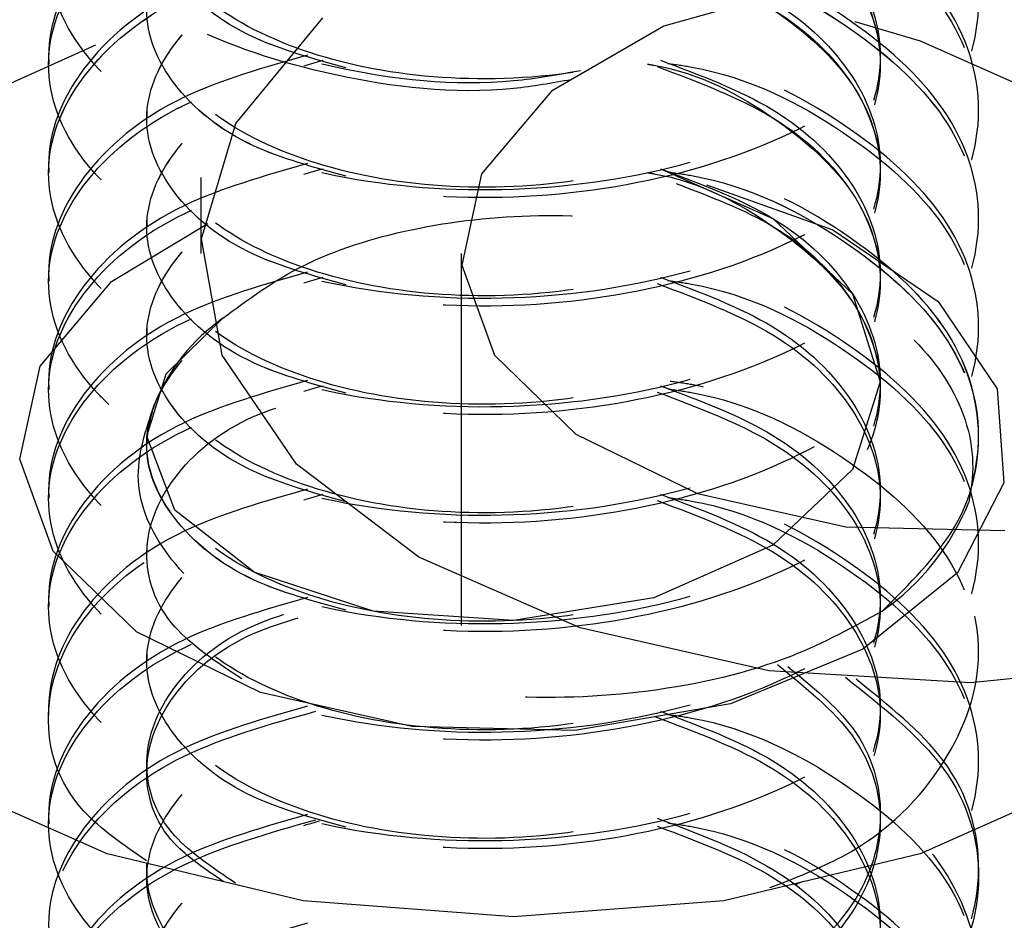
# Model space of a CAD drawing. Header units: inches. Extents: x 1907 to 2452, y -210 to -54.
# Tile 347 of 656: x 1993.864 to 1994.128, y -191.382 to -191.14. Entities that reach past the tile are written whole.
import ezdxf

# ---------------------------------------------------------------- set-up
doc = ezdxf.new("R2010")
doc.units = ezdxf.units.IN
doc.header["$LTSCALE"] = 0.5
doc.header["$MEASUREMENT"] = 0
doc.linetypes.add('HIDDEN', pattern=[0.225, 0.15, -0.075])
doc.layers.add('SID-M-H', color=4, linetype='HIDDEN')

msp = doc.modelspace()

# ---------------------------------------------------------------- linework, layer by layer
at = {"layer": 'SID-M-H'}
for p, q in [((1993.91245, -190.98214), (1993.91245, -191.2026)), ((1994.07536, -191.13068), (1994.03691, -191.14153)), ((1993.92182, -191.16767), (1993.94521, -191.13928)), ((1994.08823, -191.14023), (1994.10575, -191.14548)), ((1994.03691, -191.14153), (1994.00665, -191.15899)), ((1994.10575, -191.14548), (1994.151, -191.16552)), ((1993.842, -191.16552), (1993.88421, -191.14651)), ((1993.8715, -191.14958), (1993.8715, -191.15171)), ((1994.00665, -191.15899), (1993.98785, -191.18119)), ((1993.89792, -191.16417), (1993.89792, -191.16629)), ((1994.1215, -191.16629), (1994.1215, -191.16417)), ((1993.91257, -191.19866), (1993.92182, -191.16767)), ((1993.8715, -191.17875), (1993.8715, -191.18087)), ((1994.036, -191.17981), (1994.06621, -191.19318)), ((1993.98785, -191.18119), (1993.98256, -191.2057)), ((1994.04837, -191.18413), (1994.08233, -191.19621)), ((1994.06621, -191.19318), (1994.08758, -191.21347)), ((1993.88841, -191.21016), (1993.9143, -191.19449)), ((1993.89792, -191.19333), (1993.89792, -191.19545)), ((1994.1215, -191.19545), (1994.1215, -191.19333)), ((1994.08233, -191.19621), (1994.11059, -191.21547)), ((1993.91814, -191.22994), (1993.91257, -191.19866)), ((1993.98245, -191.2026), (1993.98245, -191.52105)), ((1993.98256, -191.2057), (1993.99134, -191.22988)), ((1993.8715, -191.20791), (1993.8715, -191.21004)), ((1993.86921, -191.23284), (1993.88841, -191.21016)), ((1994.08758, -191.21347), (1994.09508, -191.23707)), ((1994.11059, -191.21547), (1994.12648, -191.23898)), ((1993.90312, -191.23492), (1993.91838, -191.22)), ((1993.89792, -191.22249), (1993.89792, -191.22462)), ((1994.1215, -191.22462), (1994.1215, -191.22249)), ((1993.93812, -191.25919), (1993.91814, -191.22994)), ((1993.99134, -191.22988), (1994.01325, -191.25111)), ((1993.8638, -191.25788), (1993.86921, -191.23284)), ((1993.89792, -191.25165), (1993.90312, -191.23492)), ((1993.8715, -191.23707), (1993.8715, -191.2392)), ((1994.09508, -191.23707), (1994.08758, -191.26067)), ((1994.12648, -191.23898), (1994.12829, -191.2642)), ((1994.01325, -191.25111), (1994.0459, -191.26707)), ((1993.89792, -191.25165), (1993.89792, -191.25378)), ((1993.90542, -191.27161), (1993.89792, -191.25165)), ((1994.1215, -191.25378), (1994.1215, -191.25165)), ((1993.87277, -191.28259), (1993.8638, -191.25788)), ((1993.97103, -191.28424), (1993.93812, -191.25919)), ((1994.08758, -191.26067), (1994.06621, -191.28096)), ((1994.12829, -191.2642), (1994.11582, -191.28839)), ((1993.8715, -191.26623), (1993.8715, -191.26836)), ((1994.0459, -191.26707), (1994.08577, -191.27605)), ((1993.92679, -191.28825), (1993.90542, -191.27161)), ((1994.08577, -191.27605), (1994.12853, -191.27707)), ((1993.89515, -191.30427), (1993.87277, -191.28259)), ((1993.89792, -191.28081), (1993.89792, -191.28294)), ((1994.06621, -191.28096), (1994.03422, -191.29512)), ((1994.1215, -191.28294), (1994.1215, -191.28081)), ((1994.01443, -191.30324), (1993.97103, -191.28424)), ((1993.95877, -191.29876), (1993.92679, -191.28825)), ((1994.11582, -191.28839), (1994.09041, -191.30893)), ((1993.8715, -191.2954), (1993.8715, -191.29752)), ((1994.03422, -191.29512), (1993.9965, -191.30127)), ((1993.9965, -191.30127), (1993.95877, -191.29876)), ((1993.92851, -191.32058), (1993.89515, -191.30427)), ((1994.0651, -191.31478), (1994.01443, -191.30324)), ((1994.09041, -191.30893), (1994.05483, -191.3236)), ((1993.89792, -191.30998), (1993.89792, -191.3121)), ((1994.1215, -191.3121), (1994.1215, -191.30998)), ((1994.11928, -191.31799), (1994.0651, -191.31478)), ((1994.17295, -191.31265), (1994.11928, -191.31799)), ((1993.96924, -191.32975), (1993.92851, -191.32058)), ((1993.8715, -191.32456), (1993.8715, -191.32668)), ((1994.05483, -191.3236), (1994.01293, -191.3308)), ((1994.01293, -191.3308), (1993.96924, -191.32975)), ((1993.89792, -191.33914), (1993.89792, -191.34127)), ((1994.1215, -191.34127), (1994.1215, -191.33914)), ((1993.88725, -191.36395), (1993.842, -191.34391)), ((1994.151, -191.34391), (1994.10575, -191.36395)), ((1993.8715, -191.35372), (1993.8715, -191.35585)), ((1993.93995, -191.37655), (1993.88725, -191.36395)), ((1994.10575, -191.36395), (1994.05305, -191.37655)), ((1993.89792, -191.3683), (1993.89792, -191.37043)), ((1994.1215, -191.37043), (1994.1215, -191.3683)), ((1993.9965, -191.38085), (1993.93995, -191.37655)), ((1994.05305, -191.37655), (1993.9965, -191.38085))]:
    msp.add_line(p, q, dxfattribs=at)
for centre, radius, start, end in [((1993.94802, -191.26246), 0.05178, 124.9203, 158.0524), ((1994.05797, -191.24489), 0.06566, 304.9203, 338.0524)]:
    msp.add_arc(centre, radius, start, end, dxfattribs=at)
for points, knots in [([(1993.94113, -191.03263), (1993.92947, -191.03594), (1993.90351, -191.04332), (1993.87817, -191.06492), (1993.8682, -191.09122), (1993.87801, -191.11775), (1993.90584, -191.14008), (1993.94728, -191.15376), (1993.98667, -191.15843), (1994.00853, -191.15446), (1994.0145, -191.15338)], [0, 0, 0, 0, 0.113229, 0.252299, 0.39137, 0.53044, 0.66951, 0.80858, 0.94765, 1, 1, 1, 1]), ([(1993.94113, -191.06179), (1993.92947, -191.0651), (1993.90351, -191.07248), (1993.87817, -191.09409), (1993.8682, -191.12038), (1993.87802, -191.14695), (1993.90581, -191.16913), (1993.94742, -191.18336), (1993.9965, -191.18717), (1994.04558, -191.17971), (1994.08719, -191.16184), (1994.115, -191.13599), (1994.12473, -191.10589), (1994.11507, -191.07551), (1994.08689, -191.05051), (1994.05849, -191.03564), (1994.04054, -191.0331), (1994.03863, -191.03283)], [0, 0, 0, 0, 0.058434, 0.130204, 0.201974, 0.273743, 0.345513, 0.417283, 0.489053, 0.560823, 0.632592, 0.704362, 0.776132, 0.847902, 0.919672, 0.991442, 1, 1, 1, 1]), ([(1994.01201, -191.15589), (1994.00686, -191.1568), (1993.98582, -191.16056), (1993.94728, -191.15584), (1993.90584, -191.14222), (1993.87801, -191.11988), (1993.86821, -191.09335), (1993.87815, -191.06703), (1993.90409, -191.04508), (1993.93089, -191.03752), (1993.94334, -191.034)], [0, 0, 0, 0, 0.04508, 0.184102, 0.323124, 0.462146, 0.601168, 0.74019, 0.879212, 1, 1, 1, 1]), ([(1994.036, -191.034), (1994.0467, -191.03802), (1994.06874, -191.04631), (1994.08986, -191.0672), (1994.09767, -191.09123), (1994.08994, -191.11544), (1994.06802, -191.13619), (1994.03521, -191.15068), (1993.9965, -191.15694), (1993.95779, -191.15432), (1993.92497, -191.14348), (1993.90307, -191.12638), (1993.89529, -191.10579), (1993.90328, -191.08553), (1993.92118, -191.06996), (1993.93883, -191.06499), (1993.9453, -191.06316)], [0, 0, 0, 0, 0.06985, 0.143796, 0.217743, 0.29169, 0.365636, 0.439583, 0.513529, 0.587476, 0.661422, 0.735369, 0.809316, 0.883262, 0.957209, 1, 1, 1, 1]), ([(1994.03792, -191.03485), (1994.04007, -191.03515), (1994.05827, -191.03771), (1994.0869, -191.05262), (1994.11507, -191.07764), (1994.12473, -191.10802), (1994.115, -191.13811), (1994.08719, -191.16397), (1994.04558, -191.18184), (1993.9965, -191.1893), (1993.94742, -191.18549), (1993.90581, -191.17125), (1993.87802, -191.14907), (1993.86821, -191.12251), (1993.87815, -191.0962), (1993.90409, -191.07424), (1993.93089, -191.06668), (1993.94334, -191.06316)], [0, 0, 0, 0, 0.009576, 0.08099, 0.152403, 0.223817, 0.295231, 0.366644, 0.438058, 0.509471, 0.580885, 0.652298, 0.723712, 0.795126, 0.866539, 0.937953, 1, 1, 1, 1]), ([(1993.94113, -191.09095), (1993.92947, -191.09426), (1993.90351, -191.10164), (1993.87817, -191.12325), (1993.8682, -191.14954), (1993.87802, -191.17611), (1993.90581, -191.19829), (1993.94742, -191.21252), (1993.9965, -191.21633), (1994.04558, -191.20887), (1994.08719, -191.19101), (1994.115, -191.16515), (1994.12473, -191.13505), (1994.11507, -191.10467), (1994.08689, -191.07968), (1994.05849, -191.06481), (1994.04054, -191.06227), (1994.03863, -191.062)], [0, 0, 0, 0, 0.058434, 0.130204, 0.201974, 0.273743, 0.345513, 0.417283, 0.489053, 0.560823, 0.632592, 0.704362, 0.776132, 0.847902, 0.919672, 0.991442, 1, 1, 1, 1]), ([(1994.036, -191.06316), (1994.0467, -191.06719), (1994.06874, -191.07547), (1994.08986, -191.09636), (1994.09767, -191.12039), (1994.08994, -191.1446), (1994.06802, -191.16535), (1994.03521, -191.17984), (1993.9965, -191.1861), (1993.95779, -191.18348), (1993.92497, -191.17264), (1993.90307, -191.15554), (1993.89529, -191.13495), (1993.90328, -191.11469), (1993.92118, -191.09912), (1993.93883, -191.09415), (1993.9453, -191.09232)], [0, 0, 0, 0, 0.06985, 0.143796, 0.217743, 0.29169, 0.365636, 0.439583, 0.513529, 0.587476, 0.661422, 0.735369, 0.809316, 0.883262, 0.957209, 1, 1, 1, 1]), ([(1994.03792, -191.06401), (1994.04007, -191.06432), (1994.05827, -191.06687), (1994.0869, -191.08179), (1994.11507, -191.1068), (1994.12473, -191.13718), (1994.115, -191.16727), (1994.08719, -191.19313), (1994.04558, -191.211), (1993.9965, -191.21846), (1993.94742, -191.21465), (1993.90581, -191.20042), (1993.87802, -191.17823), (1993.86821, -191.15167), (1993.87815, -191.12536), (1993.90409, -191.10341), (1993.93089, -191.09584), (1993.94334, -191.09232)], [0, 0, 0, 0, 0.009576, 0.08099, 0.152403, 0.223817, 0.295231, 0.366644, 0.438058, 0.509471, 0.580885, 0.652298, 0.723712, 0.795126, 0.866539, 0.937953, 1, 1, 1, 1]), ([(1993.95147, -191.15268), (1993.94277, -191.15029), (1993.9228, -191.14481), (1993.90322, -191.12836), (1993.89524, -191.10795), (1993.90331, -191.08765), (1993.92092, -191.07225), (1993.93819, -191.06735), (1993.9443, -191.06562)], [0, 0, 0, 0, 0.14505, 0.333051, 0.521052, 0.709054, 0.897055, 1, 1, 1, 1]), ([(1993.95147, -191.15268), (1993.94277, -191.15029), (1993.9228, -191.14482), (1993.90321, -191.12835), (1993.89526, -191.10796), (1993.90325, -191.08761), (1993.92203, -191.07158), (1993.9409, -191.06634), (1993.94853, -191.06422)], [0, 0, 0, 0, 0.141532, 0.324973, 0.508414, 0.691855, 0.875296, 1, 1, 1, 1]), ([(1994.03251, -191.06422), (1994.03309, -191.06432), (1994.04626, -191.0664), (1994.06775, -191.07822), (1994.09001, -191.09821), (1994.09765, -191.12263), (1994.08984, -191.14658), (1994.06924, -191.16712), (1994.04793, -191.17518), (1994.03792, -191.17896)], [0, 0, 0, 0, 0.0076389, 0.1762803, 0.3449216, 0.513563, 0.6822044, 0.8508458, 1, 1, 1, 1]), ([(1994.03506, -191.06487), (1994.04611, -191.06902), (1994.0685, -191.07742), (1994.08986, -191.09848), (1994.0977, -191.12255), (1994.08983, -191.1466), (1994.06925, -191.16712), (1994.04793, -191.17518), (1994.03792, -191.17896)], [0, 0, 0, 0, 0.166236, 0.336934, 0.507632, 0.678329, 0.849027, 1, 1, 1, 1]), ([(1993.94113, -191.12011), (1993.92947, -191.12343), (1993.90351, -191.1308), (1993.87817, -191.15241), (1993.8682, -191.1787), (1993.87802, -191.20527), (1993.90581, -191.22745), (1993.94742, -191.24168), (1993.9965, -191.2455), (1994.04558, -191.23804), (1994.08719, -191.22017), (1994.115, -191.19431), (1994.12473, -191.16421), (1994.11507, -191.13383), (1994.08689, -191.10884), (1994.05849, -191.09397), (1994.04054, -191.09143), (1994.03863, -191.09116)], [0, 0, 0, 0, 0.058434, 0.130204, 0.201974, 0.273743, 0.345513, 0.417283, 0.489053, 0.560823, 0.632592, 0.704362, 0.776132, 0.847902, 0.919672, 0.991442, 1, 1, 1, 1]), ([(1994.036, -191.09232), (1994.0467, -191.09635), (1994.06874, -191.10463), (1994.08986, -191.12553), (1994.09767, -191.14956), (1994.08994, -191.17376), (1994.06802, -191.19452), (1994.03521, -191.209), (1993.9965, -191.21527), (1993.95779, -191.21265), (1993.92497, -191.20181), (1993.90307, -191.1847), (1993.89529, -191.16411), (1993.90328, -191.14385), (1993.92118, -191.12829), (1993.93883, -191.12331), (1993.9453, -191.12149)], [0, 0, 0, 0, 0.06985, 0.143796, 0.217743, 0.29169, 0.365636, 0.439583, 0.513529, 0.587476, 0.661422, 0.735369, 0.809316, 0.883262, 0.957209, 1, 1, 1, 1]), ([(1994.03792, -191.09318), (1994.04007, -191.09348), (1994.05827, -191.09603), (1994.0869, -191.11095), (1994.11507, -191.13596), (1994.12473, -191.16634), (1994.115, -191.19644), (1994.08719, -191.22229), (1994.04558, -191.24016), (1993.9965, -191.24762), (1993.94742, -191.24381), (1993.90581, -191.22958), (1993.87802, -191.2074), (1993.86821, -191.18083), (1993.87815, -191.15452), (1993.90409, -191.13257), (1993.93089, -191.125), (1993.94334, -191.12149)], [0, 0, 0, 0, 0.0095761, 0.0809897, 0.1524033, 0.2238169, 0.2952305, 0.3666441, 0.4380577, 0.5094713, 0.5808849, 0.6522985, 0.7237121, 0.7951257, 0.8665392, 0.9379528, 1, 1, 1, 1]), ([(1994.03792, -191.09318), (1994.04007, -191.09348), (1994.05827, -191.09603), (1994.0869, -191.11095), (1994.11507, -191.13596), (1994.12473, -191.16634), (1994.115, -191.19644), (1994.08719, -191.22229), (1994.04558, -191.24016), (1993.9965, -191.24762), (1993.94742, -191.24381), (1993.90581, -191.22958), (1993.87802, -191.2074), (1993.86821, -191.18083), (1993.87814, -191.15452), (1993.90434, -191.13241), (1993.9315, -191.12477), (1993.9443, -191.12116)], [0, 0, 0, 0, 0.00956, 0.080853, 0.152146, 0.223439, 0.294732, 0.366026, 0.437319, 0.508612, 0.579905, 0.651198, 0.722491, 0.793784, 0.865077, 0.936371, 1, 1, 1, 1]), ([(1993.95147, -191.18184), (1993.94277, -191.17945), (1993.9228, -191.17398), (1993.90322, -191.15752), (1993.89524, -191.13711), (1993.90331, -191.11682), (1993.92092, -191.10141), (1993.93819, -191.09651), (1993.9443, -191.09478)], [0, 0, 0, 0, 0.14505, 0.333051, 0.521052, 0.709054, 0.897055, 1, 1, 1, 1]), ([(1993.95147, -191.18184), (1993.94277, -191.17945), (1993.9228, -191.17398), (1993.90321, -191.15751), (1993.89526, -191.13712), (1993.90325, -191.11677), (1993.92203, -191.10075), (1993.9409, -191.09551), (1993.94853, -191.09339)], [0, 0, 0, 0, 0.1415317, 0.3249728, 0.5084139, 0.691855, 0.8752961, 1, 1, 1, 1]), ([(1994.03251, -191.09339), (1994.03309, -191.09348), (1994.04626, -191.09556), (1994.06775, -191.10738), (1994.09001, -191.12737), (1994.09765, -191.15179), (1994.08984, -191.17574), (1994.06924, -191.19629), (1994.04793, -191.20434), (1994.03792, -191.20812)], [0, 0, 0, 0, 0.007639, 0.17628, 0.344922, 0.513563, 0.682204, 0.850846, 1, 1, 1, 1]), ([(1994.03506, -191.09404), (1994.04611, -191.09818), (1994.0685, -191.10658), (1994.08986, -191.12764), (1994.0977, -191.15172), (1994.08983, -191.17576), (1994.06925, -191.19628), (1994.04793, -191.20434), (1994.03792, -191.20812)], [0, 0, 0, 0, 0.166236, 0.336934, 0.507632, 0.678329, 0.849027, 1, 1, 1, 1]), ([(1993.94113, -191.14928), (1993.92947, -191.15259), (1993.90351, -191.15996), (1993.87817, -191.18158), (1993.8682, -191.20786), (1993.87802, -191.23443), (1993.90581, -191.25661), (1993.94742, -191.27085), (1993.9965, -191.27466), (1994.04558, -191.2672), (1994.08719, -191.24933), (1994.115, -191.22347), (1994.12473, -191.19338), (1994.11507, -191.16299), (1994.08689, -191.138), (1994.05849, -191.12313), (1994.04054, -191.12059), (1994.03863, -191.12032)], [0, 0, 0, 0, 0.058434, 0.130204, 0.201974, 0.273743, 0.345513, 0.417283, 0.489053, 0.560823, 0.632592, 0.704362, 0.776132, 0.847902, 0.919672, 0.991442, 1, 1, 1, 1]), ([(1994.036, -191.12149), (1994.0467, -191.12551), (1994.06874, -191.1338), (1994.08986, -191.15469), (1994.09767, -191.17872), (1994.08994, -191.20292), (1994.06802, -191.22368), (1994.03521, -191.23816), (1993.9965, -191.24443), (1993.95779, -191.24181), (1993.92497, -191.23097), (1993.90307, -191.21387), (1993.89529, -191.19327), (1993.90328, -191.17301), (1993.92118, -191.15745), (1993.93883, -191.15247), (1993.9453, -191.15065)], [0, 0, 0, 0, 0.06985, 0.143796, 0.217743, 0.29169, 0.365636, 0.439583, 0.513529, 0.587476, 0.661422, 0.735369, 0.809316, 0.883262, 0.957209, 1, 1, 1, 1]), ([(1994.03506, -191.1219), (1994.03818, -191.12232), (1994.05738, -191.12493), (1994.08693, -191.14005), (1994.11506, -191.16514), (1994.12473, -191.1955), (1994.11499, -191.2256), (1994.08719, -191.25146), (1994.04558, -191.26933), (1993.9965, -191.27678), (1993.94742, -191.27297), (1993.90581, -191.25874), (1993.87802, -191.23656), (1993.86821, -191.20999), (1993.87815, -191.18369), (1993.90409, -191.16173), (1993.93089, -191.15417), (1993.94334, -191.15065)], [0, 0, 0, 0, 0.013787, 0.084897, 0.156007, 0.227117, 0.298227, 0.369337, 0.440447, 0.511557, 0.582667, 0.653777, 0.724887, 0.795997, 0.867107, 0.938217, 1, 1, 1, 1]), ([(1994.03792, -191.12234), (1994.04007, -191.12264), (1994.05827, -191.12519), (1994.0869, -191.14011), (1994.11507, -191.16512), (1994.12473, -191.1955), (1994.115, -191.2256), (1994.08719, -191.25146), (1994.04558, -191.26933), (1993.9965, -191.27678), (1993.94742, -191.27297), (1993.90581, -191.25874), (1993.87802, -191.23656), (1993.86821, -191.20999), (1993.87815, -191.18369), (1993.90409, -191.16173), (1993.93089, -191.15417), (1993.94334, -191.15065)], [0, 0, 0, 0, 0.009576, 0.08099, 0.152403, 0.223817, 0.295231, 0.366644, 0.438058, 0.509471, 0.580885, 0.652298, 0.723712, 0.795126, 0.866539, 0.937953, 1, 1, 1, 1]), ([(1993.95147, -191.211), (1993.94277, -191.20862), (1993.9228, -191.20314), (1993.90322, -191.18668), (1993.89524, -191.16627), (1993.90331, -191.14598), (1993.92092, -191.13057), (1993.93819, -191.12567), (1993.9443, -191.12394)], [0, 0, 0, 0, 0.14505, 0.333051, 0.521052, 0.709054, 0.897055, 1, 1, 1, 1]), ([(1993.95147, -191.211), (1993.94277, -191.20862), (1993.9228, -191.20314), (1993.90321, -191.18668), (1993.89526, -191.16629), (1993.90325, -191.14594), (1993.92203, -191.12991), (1993.9409, -191.12467), (1993.94853, -191.12255)], [0, 0, 0, 0, 0.141532, 0.324973, 0.508414, 0.691855, 0.875296, 1, 1, 1, 1]), ([(1994.03251, -191.12255), (1994.03309, -191.12264), (1994.04626, -191.12473), (1994.06775, -191.13654), (1994.09001, -191.15654), (1994.09765, -191.18095), (1994.08984, -191.20491), (1994.06924, -191.22545), (1994.04793, -191.2335), (1994.03792, -191.23728)], [0, 0, 0, 0, 0.007639, 0.17628, 0.344922, 0.513563, 0.682204, 0.850846, 1, 1, 1, 1]), ([(1994.03506, -191.1232), (1994.04611, -191.12734), (1994.0685, -191.13574), (1994.08986, -191.1568), (1994.0977, -191.18088), (1994.08983, -191.20493), (1994.06925, -191.22544), (1994.04793, -191.2335), (1994.03792, -191.23728)], [0, 0, 0, 0, 0.1662364, 0.3369341, 0.5076317, 0.6783294, 0.8490271, 1, 1, 1, 1]), ([(1993.94113, -191.17844), (1993.92947, -191.18175), (1993.90351, -191.18913), (1993.87817, -191.21074), (1993.8682, -191.23702), (1993.87802, -191.2636), (1993.90581, -191.28578), (1993.94742, -191.30001), (1993.9965, -191.30382), (1994.04558, -191.29636), (1994.08719, -191.27849), (1994.115, -191.25263), (1994.12473, -191.22254), (1994.11507, -191.19215), (1994.08689, -191.16716), (1994.05849, -191.15229), (1994.04054, -191.14975), (1994.03863, -191.14948)], [0, 0, 0, 0, 0.058434, 0.1302038, 0.2019736, 0.2737435, 0.3455133, 0.4172831, 0.4890529, 0.5608227, 0.6325925, 0.7043623, 0.7761321, 0.8479019, 0.9196717, 0.9914415, 1, 1, 1, 1]), ([(1994.036, -191.15065), (1994.0467, -191.15467), (1994.06874, -191.16296), (1994.08986, -191.18385), (1994.09767, -191.20788), (1994.08994, -191.23209), (1994.06802, -191.25284), (1994.03521, -191.26732), (1993.9965, -191.27359), (1993.95779, -191.27097), (1993.92497, -191.26013), (1993.90307, -191.24303), (1993.89529, -191.22243), (1993.90328, -191.20218), (1993.92118, -191.18661), (1993.93883, -191.18163), (1993.9453, -191.17981)], [0, 0, 0, 0, 0.06985, 0.143796, 0.217743, 0.29169, 0.365636, 0.439583, 0.513529, 0.587476, 0.661422, 0.735369, 0.809316, 0.883262, 0.957209, 1, 1, 1, 1]), ([(1994.03792, -191.1515), (1994.04007, -191.1518), (1994.05827, -191.15436), (1994.0869, -191.16927), (1994.11507, -191.19429), (1994.12473, -191.22466), (1994.115, -191.25476), (1994.08719, -191.28062), (1994.04558, -191.29849), (1993.9965, -191.30595), (1993.94742, -191.30213), (1993.90581, -191.2879), (1993.87802, -191.26572), (1993.86821, -191.23915), (1993.87815, -191.21285), (1993.90409, -191.19089), (1993.93089, -191.18333), (1993.94334, -191.17981)], [0, 0, 0, 0, 0.009576, 0.08099, 0.152403, 0.223817, 0.295231, 0.366644, 0.438058, 0.509471, 0.580885, 0.652298, 0.723712, 0.795126, 0.866539, 0.937953, 1, 1, 1, 1]), ([(1993.95147, -191.24016), (1993.94277, -191.23778), (1993.9228, -191.2323), (1993.90322, -191.21584), (1993.89524, -191.19544), (1993.90331, -191.17514), (1993.92092, -191.15973), (1993.93819, -191.15483), (1993.9443, -191.1531)], [0, 0, 0, 0, 0.14505, 0.333051, 0.521052, 0.709054, 0.897055, 1, 1, 1, 1]), ([(1993.95147, -191.24016), (1993.94277, -191.23778), (1993.9228, -191.2323), (1993.90321, -191.21584), (1993.89526, -191.19545), (1993.90325, -191.1751), (1993.92203, -191.15907), (1993.9409, -191.15383), (1993.94853, -191.15171)], [0, 0, 0, 0, 0.141532, 0.324973, 0.508414, 0.691855, 0.875296, 1, 1, 1, 1]), ([(1994.03251, -191.15171), (1994.03309, -191.1518), (1994.04626, -191.15389), (1994.06775, -191.16571), (1994.09001, -191.1857), (1994.09765, -191.21011), (1994.08984, -191.23407), (1994.06924, -191.25461), (1994.04793, -191.26266), (1994.03792, -191.26645)], [0, 0, 0, 0, 0.0076389, 0.1762803, 0.3449216, 0.513563, 0.6822044, 0.8508458, 1, 1, 1, 1]), ([(1994.03506, -191.15236), (1994.04611, -191.1565), (1994.0685, -191.1649), (1994.08986, -191.18596), (1994.0977, -191.21004), (1994.08983, -191.23409), (1994.06925, -191.25461), (1994.04793, -191.26266), (1994.03792, -191.26645)], [0, 0, 0, 0, 0.166236, 0.336934, 0.507632, 0.678329, 0.849027, 1, 1, 1, 1]), ([(1993.94113, -191.2076), (1993.92947, -191.21091), (1993.90351, -191.21829), (1993.87817, -191.2399), (1993.8682, -191.26619), (1993.87802, -191.29276), (1993.90581, -191.31494), (1993.94742, -191.32917), (1993.9965, -191.33298), (1994.04558, -191.32552), (1994.08719, -191.30766), (1994.115, -191.2818), (1994.12473, -191.2517), (1994.11507, -191.22132), (1994.08689, -191.19632), (1994.05849, -191.18146), (1994.04054, -191.17891), (1994.03863, -191.17864)], [0, 0, 0, 0, 0.058434, 0.130204, 0.201974, 0.273743, 0.345513, 0.417283, 0.489053, 0.560823, 0.632592, 0.704362, 0.776132, 0.847902, 0.919672, 0.991442, 1, 1, 1, 1]), ([(1994.036, -191.17981), (1994.0467, -191.18383), (1994.06874, -191.19212), (1994.08986, -191.21301), (1994.09767, -191.23704), (1994.08994, -191.26125), (1994.06802, -191.282), (1994.03521, -191.29649), (1993.9965, -191.30275), (1993.95779, -191.30013), (1993.92497, -191.28929), (1993.90307, -191.27219), (1993.89529, -191.2516), (1993.90328, -191.23134), (1993.92118, -191.21577), (1993.93883, -191.2108), (1993.9453, -191.20897)], [0, 0, 0, 0, 0.06985, 0.143796, 0.217743, 0.29169, 0.365636, 0.439583, 0.513529, 0.587476, 0.661422, 0.735369, 0.809316, 0.883262, 0.957209, 1, 1, 1, 1]), ([(1994.09556, -191.29873), (1994.10289, -191.29145), (1994.11748, -191.27698), (1994.12402, -191.24996), (1994.11512, -191.22133), (1994.08688, -191.19632), (1994.05849, -191.18146), (1994.04054, -191.17891), (1994.03863, -191.17864)], [0, 0, 0, 0, 0.175536, 0.349193, 0.557835, 0.766477, 0.97512, 1, 1, 1, 1]), ([(1994.03792, -191.18066), (1994.04007, -191.18096), (1994.05827, -191.18352), (1994.0869, -191.19843), (1994.11507, -191.22345), (1994.12473, -191.25383), (1994.115, -191.28392), (1994.08719, -191.30978), (1994.04558, -191.32765), (1993.9965, -191.33511), (1993.94742, -191.3313), (1993.90581, -191.31707), (1993.87802, -191.29488), (1993.86821, -191.26832), (1993.87815, -191.24201), (1993.90409, -191.22005), (1993.93089, -191.21249), (1993.94334, -191.20897)], [0, 0, 0, 0, 0.009576, 0.08099, 0.152403, 0.223817, 0.295231, 0.366644, 0.438058, 0.509471, 0.580885, 0.652298, 0.723712, 0.795126, 0.866539, 0.937953, 1, 1, 1, 1]), ([(1993.95147, -191.26932), (1993.94277, -191.26694), (1993.9228, -191.26146), (1993.90322, -191.245), (1993.89524, -191.2246), (1993.90331, -191.2043), (1993.92092, -191.18889), (1993.93819, -191.184), (1993.9443, -191.18226)], [0, 0, 0, 0, 0.14505, 0.333051, 0.521052, 0.709054, 0.897055, 1, 1, 1, 1]), ([(1993.95147, -191.26932), (1993.94277, -191.26694), (1993.9228, -191.26146), (1993.90321, -191.245), (1993.89526, -191.22461), (1993.90325, -191.20426), (1993.92203, -191.18823), (1993.9409, -191.18299), (1993.94853, -191.18087)], [0, 0, 0, 0, 0.141532, 0.324973, 0.508414, 0.691855, 0.875296, 1, 1, 1, 1]), ([(1994.03251, -191.18087), (1994.03309, -191.18096), (1994.04626, -191.18305), (1994.06775, -191.19487), (1994.09001, -191.21486), (1994.09765, -191.23927), (1994.08984, -191.26323), (1994.06924, -191.28377), (1994.04793, -191.29183), (1994.03792, -191.29561)], [0, 0, 0, 0, 0.007639, 0.17628, 0.344922, 0.513563, 0.682204, 0.850846, 1, 1, 1, 1]), ([(1994.03792, -191.18066), (1994.04007, -191.18096), (1994.05827, -191.18352), (1994.08694, -191.19844), (1994.11492, -191.22341), (1994.12365, -191.24913), (1994.1201, -191.26423), (1994.11887, -191.26943)], [0, 0, 0, 0, 0.036643, 0.309906, 0.583169, 0.856431, 1, 1, 1, 1]), ([(1994.04016, -191.18378), (1994.04935, -191.18728), (1994.06983, -191.19507), (1994.08981, -191.21516), (1994.09771, -191.23919), (1994.08983, -191.26325), (1994.06925, -191.28377), (1994.04793, -191.29183), (1994.03792, -191.29561)], [0, 0, 0, 0, 0.142906, 0.318381, 0.493855, 0.669329, 0.844803, 1, 1, 1, 1]), ([(1993.91838, -191.22), (1993.92509, -191.21498), (1993.9387, -191.2048), (1993.96892, -191.19512), (1994.00324, -191.19131), (1994.03923, -191.1941), (1994.07259, -191.20365), (1994.09964, -191.21953), (1994.11703, -191.23997), (1994.12091, -191.25757), (1994.11924, -191.26731), (1994.11887, -191.26943)], [0, 0, 0, 0, 0.108728, 0.220402, 0.335643, 0.452392, 0.57632, 0.700179, 0.830703, 0.963268, 1, 1, 1, 1]), ([(1993.94113, -191.23676), (1993.92947, -191.24007), (1993.90351, -191.24745), (1993.87817, -191.26906), (1993.8682, -191.29535), (1993.87802, -191.32192), (1993.90581, -191.3441), (1993.94742, -191.35833), (1993.9965, -191.36214), (1994.04558, -191.35469), (1994.08719, -191.33682), (1994.115, -191.31096), (1994.12473, -191.28086), (1994.11507, -191.25048), (1994.08689, -191.22549), (1994.05849, -191.21062), (1994.04054, -191.20808), (1994.03863, -191.20781)], [0, 0, 0, 0, 0.058434, 0.130204, 0.201974, 0.273743, 0.345513, 0.417283, 0.489053, 0.560823, 0.632592, 0.704362, 0.776132, 0.847902, 0.919672, 0.991442, 1, 1, 1, 1]), ([(1994.036, -191.20897), (1994.0467, -191.213), (1994.06874, -191.22128), (1994.08986, -191.24218), (1994.09767, -191.2662), (1994.08994, -191.29041), (1994.06802, -191.31117), (1994.03521, -191.32565), (1993.9965, -191.33191), (1993.95779, -191.32929), (1993.92497, -191.31845), (1993.90307, -191.30135), (1993.89529, -191.28076), (1993.90328, -191.2605), (1993.92118, -191.24494), (1993.93883, -191.23996), (1993.9453, -191.23813)], [0, 0, 0, 0, 0.06985, 0.143796, 0.217743, 0.29169, 0.365636, 0.439583, 0.513529, 0.587476, 0.661422, 0.735369, 0.809316, 0.883262, 0.957209, 1, 1, 1, 1]), ([(1994.03792, -191.20982), (1994.04007, -191.21013), (1994.05827, -191.21268), (1994.0869, -191.2276), (1994.11507, -191.25261), (1994.12473, -191.28299), (1994.115, -191.31308), (1994.08719, -191.33894), (1994.04558, -191.35681), (1993.9965, -191.36427), (1993.94742, -191.36046), (1993.90581, -191.34623), (1993.87802, -191.32404), (1993.86821, -191.29748), (1993.87815, -191.27117), (1993.90409, -191.24922), (1993.93089, -191.24165), (1993.94334, -191.23813)], [0, 0, 0, 0, 0.009576, 0.08099, 0.152403, 0.223817, 0.295231, 0.366644, 0.438058, 0.509471, 0.580885, 0.652298, 0.723712, 0.795126, 0.866539, 0.937953, 1, 1, 1, 1]), ([(1993.95147, -191.29849), (1993.94277, -191.2961), (1993.9228, -191.29063), (1993.90322, -191.27417), (1993.89524, -191.25376), (1993.90331, -191.23346), (1993.92092, -191.21806), (1993.93819, -191.21316), (1993.9443, -191.21143)], [0, 0, 0, 0, 0.14505, 0.333051, 0.521052, 0.709054, 0.897055, 1, 1, 1, 1]), ([(1994.03506, -191.21068), (1994.04611, -191.21483), (1994.0685, -191.22323), (1994.08986, -191.24429), (1994.0977, -191.26837), (1994.08983, -191.29241), (1994.06925, -191.31293), (1994.04793, -191.32099), (1994.03792, -191.32477)], [0, 0, 0, 0, 0.166236, 0.336934, 0.507632, 0.678329, 0.849027, 1, 1, 1, 1]), ([(1994.036, -191.23813), (1994.0467, -191.24216), (1994.06874, -191.25044), (1994.08986, -191.27134), (1994.09767, -191.29537), (1994.08994, -191.31957), (1994.06802, -191.34033), (1994.03521, -191.35481), (1993.9965, -191.36108), (1993.95779, -191.35846), (1993.92497, -191.34762), (1993.90307, -191.33051), (1993.89529, -191.30992), (1993.90328, -191.28966), (1993.92118, -191.2741), (1993.93883, -191.26912), (1993.9453, -191.2673)], [0, 0, 0, 0, 0.06985, 0.143796, 0.217743, 0.29169, 0.365636, 0.439583, 0.513529, 0.587476, 0.661422, 0.735369, 0.809316, 0.883262, 0.957209, 1, 1, 1, 1]), ([(1994.06539, -191.37304), (1994.07217, -191.37044), (1994.09305, -191.36241), (1994.11463, -191.33981), (1994.12483, -191.31011), (1994.11504, -191.27962), (1994.0869, -191.25466), (1994.05849, -191.23978), (1994.04054, -191.23724), (1994.03863, -191.23697)], [0, 0, 0, 0, 0.085837, 0.264411, 0.442984, 0.621558, 0.800132, 0.978705, 1, 1, 1, 1]), ([(1993.92342, -191.31691), (1993.91668, -191.31246), (1993.90196, -191.30273), (1993.89549, -191.28279), (1993.90324, -191.26266), (1993.92093, -191.24721), (1993.93819, -191.24232), (1993.9443, -191.24059)], [0, 0, 0, 0, 0.191834, 0.419642, 0.64745, 0.875258, 1, 1, 1, 1]), ([(1994.03506, -191.23985), (1994.04611, -191.24399), (1994.0685, -191.25239), (1994.08986, -191.27345), (1994.0977, -191.29753), (1994.08983, -191.32157), (1994.06925, -191.34209), (1994.04793, -191.35015), (1994.03792, -191.35393)], [0, 0, 0, 0, 0.166236, 0.336934, 0.507632, 0.678329, 0.849027, 1, 1, 1, 1]), ([(1994.03792, -191.23899), (1994.04007, -191.23929), (1994.05827, -191.24184), (1994.08691, -191.25677), (1994.11503, -191.28174), (1994.12486, -191.31226), (1994.1145, -191.34185), (1994.09482, -191.3633), (1994.07642, -191.37058), (1994.07198, -191.37233)], [0, 0, 0, 0, 0.024593, 0.207998, 0.391402, 0.574806, 0.75821, 0.941614, 1, 1, 1, 1]), ([(1994.09556, -191.29873), (1994.08778, -191.30302), (1994.06988, -191.31292), (1994.03364, -191.3214), (1993.99242, -191.32286), (1993.95405, -191.31616), (1993.92271, -191.30264), (1993.90212, -191.28456), (1993.893, -191.2636), (1993.89765, -191.24998), (1993.89999, -191.24311)], [0, 0, 0, 0, 0.106857, 0.245951, 0.379491, 0.512434, 0.637367, 0.762389, 0.880209, 1, 1, 1, 1]), ([(1993.95147, -191.29849), (1993.94276, -191.2961), (1993.92278, -191.29062), (1993.90332, -191.27417), (1993.89619, -191.25698), (1993.89902, -191.24666), (1993.89999, -191.24311)], [0, 0, 0, 0, 0.234019, 0.537333, 0.840647, 1, 1, 1, 1]), ([(1993.89781, -191.36586), (1993.89163, -191.36157), (1993.87548, -191.35037), (1993.86862, -191.32647), (1993.87804, -191.30038), (1993.90411, -191.27837), (1993.93089, -191.27081), (1993.94334, -191.2673)], [0, 0, 0, 0, 0.138084, 0.360868, 0.583652, 0.806436, 1, 1, 1, 1]), ([(1993.94113, -191.26593), (1993.92948, -191.26923), (1993.90352, -191.27661), (1993.8781, -191.29826), (1993.86847, -191.32438), (1993.87652, -191.34994), (1993.89497, -191.36246), (1993.9033, -191.36811)], [0, 0, 0, 0, 0.175598, 0.391271, 0.606944, 0.822616, 1, 1, 1, 1]), ([(1993.94113, -191.29509), (1993.92947, -191.2984), (1993.90351, -191.30578), (1993.87817, -191.32739), (1993.8682, -191.35367), (1993.87802, -191.38024), (1993.90581, -191.40243), (1993.94742, -191.41666), (1993.9965, -191.42047), (1994.04558, -191.41301), (1994.08719, -191.39514), (1994.115, -191.36928), (1994.12473, -191.33919), (1994.11507, -191.3088), (1994.08689, -191.28381), (1994.05849, -191.26894), (1994.04054, -191.2664), (1994.03863, -191.26613)], [0, 0, 0, 0, 0.058434, 0.130204, 0.201974, 0.273743, 0.345513, 0.417283, 0.489053, 0.560823, 0.632592, 0.704362, 0.776132, 0.847902, 0.919672, 0.991442, 1, 1, 1, 1]), ([(1994.036, -191.2673), (1994.0467, -191.27132), (1994.06875, -191.27961), (1994.08984, -191.30048), (1994.09776, -191.3246), (1994.08962, -191.34847), (1994.07316, -191.36624), (1994.05741, -191.37254), (1994.05274, -191.37441)], [0, 0, 0, 0, 0.176048, 0.362422, 0.548795, 0.735168, 0.921542, 1, 1, 1, 1]), ([(1994.03792, -191.26815), (1994.04007, -191.26845), (1994.05827, -191.271), (1994.0869, -191.28592), (1994.11507, -191.31093), (1994.12473, -191.34131), (1994.115, -191.37141), (1994.08719, -191.39727), (1994.04558, -191.41514), (1993.9965, -191.4226), (1993.94742, -191.41878), (1993.90581, -191.40455), (1993.87802, -191.38237), (1993.86821, -191.3558), (1993.87815, -191.3295), (1993.90409, -191.30754), (1993.93089, -191.29998), (1993.94334, -191.29646)], [0, 0, 0, 0, 0.009576, 0.08099, 0.152403, 0.223817, 0.295231, 0.366644, 0.438058, 0.509471, 0.580885, 0.652298, 0.723712, 0.795126, 0.866539, 0.937953, 1, 1, 1, 1]), ([(1993.95147, -191.35681), (1993.94277, -191.35443), (1993.9228, -191.34895), (1993.90322, -191.33249), (1993.89524, -191.31208), (1993.90331, -191.29179), (1993.92092, -191.27638), (1993.93819, -191.27148), (1993.9443, -191.26975)], [0, 0, 0, 0, 0.14505, 0.333051, 0.521052, 0.709054, 0.897055, 1, 1, 1, 1]), ([(1994.03506, -191.26901), (1994.04611, -191.27315), (1994.06851, -191.28155), (1994.08983, -191.30259), (1994.09779, -191.32676), (1994.08947, -191.35049), (1994.07488, -191.36716), (1994.06152, -191.37271), (1994.05909, -191.37372)], [0, 0, 0, 0, 0.187411, 0.379852, 0.572293, 0.764734, 0.957175, 1, 1, 1, 1]), ([(1993.92173, -191.37179), (1993.91566, -191.36775), (1993.90164, -191.35842), (1993.89553, -191.33897), (1993.90322, -191.31885), (1993.92119, -191.30326), (1993.93883, -191.29828), (1993.9453, -191.29646)], [0, 0, 0, 0, 0.175773, 0.406089, 0.636405, 0.866721, 1, 1, 1, 1]), ([(1993.91847, -191.37138), (1993.91367, -191.36813), (1993.90102, -191.35955), (1993.89562, -191.34107), (1993.90321, -191.321), (1993.92093, -191.30554), (1993.93819, -191.30064), (1993.9443, -191.29891)], [0, 0, 0, 0, 0.146829, 0.387323, 0.627817, 0.868311, 1, 1, 1, 1]), ([(1994.0702, -191.31362), (1994.07669, -191.31891), (1994.09117, -191.33071), (1994.09743, -191.35382), (1994.09, -191.37786), (1994.068, -191.39866), (1994.03521, -191.41313), (1993.9965, -191.4194), (1993.95779, -191.41678), (1993.92497, -191.40594), (1993.90307, -191.38884), (1993.89529, -191.36825), (1993.90328, -191.34799), (1993.92118, -191.33242), (1993.93883, -191.32745), (1993.9453, -191.32562)], [0, 0, 0, 0, 0.0656248, 0.1463227, 0.2270206, 0.3077185, 0.3884164, 0.4691143, 0.5498123, 0.6305102, 0.7112081, 0.791906, 0.8726039, 0.9533018, 1, 1, 1, 1]), ([(1994.06741, -191.3131), (1994.075, -191.31922), (1994.09065, -191.33183), (1994.09752, -191.35596), (1994.08988, -191.37987), (1994.06924, -191.40042), (1994.04792, -191.40848), (1994.03792, -191.41226)], [0, 0, 0, 0, 0.195443, 0.4025657, 0.6096884, 0.8168111, 1, 1, 1, 1]), ([(1993.94113, -191.32425), (1993.92947, -191.32756), (1993.90351, -191.33494), (1993.87817, -191.35655), (1993.8682, -191.38283), (1993.87802, -191.40941), (1993.90581, -191.43159), (1993.94742, -191.44582), (1993.9965, -191.44963), (1994.04558, -191.44217), (1994.08717, -191.42431), (1994.11505, -191.39843), (1994.12451, -191.36842), (1994.11628, -191.33909), (1994.09733, -191.32402), (1994.08855, -191.31704)], [0, 0, 0, 0, 0.064215, 0.143084, 0.221954, 0.300824, 0.379694, 0.458563, 0.537433, 0.616303, 0.695173, 0.774042, 0.852912, 0.931782, 1, 1, 1, 1]), ([(1994.08569, -191.31651), (1994.09561, -191.32433), (1994.11575, -191.3402), (1994.12457, -191.37053), (1994.11504, -191.40056), (1994.08717, -191.42643), (1994.04558, -191.4443), (1993.9965, -191.45176), (1993.94742, -191.44795), (1993.90581, -191.43371), (1993.87802, -191.41153), (1993.86821, -191.38497), (1993.87815, -191.35866), (1993.90409, -191.3367), (1993.93089, -191.32914), (1993.94334, -191.32562)], [0, 0, 0, 0, 0.075571, 0.153458, 0.231345, 0.309232, 0.387119, 0.465006, 0.542893, 0.62078, 0.698667, 0.776554, 0.854441, 0.932328, 1, 1, 1, 1]), ([(1994.036, -191.32562), (1994.0467, -191.32965), (1994.06874, -191.33793), (1994.08986, -191.35882), (1994.09767, -191.38285), (1994.08994, -191.40706), (1994.06802, -191.42781), (1994.03521, -191.4423), (1993.9965, -191.44856), (1993.95779, -191.44594), (1993.92497, -191.4351), (1993.90307, -191.418), (1993.89528, -191.3974), (1993.9033, -191.37716), (1993.92092, -191.36174), (1993.93819, -191.35684), (1993.9443, -191.35511)], [0, 0, 0, 0, 0.070011, 0.144128, 0.218245, 0.292362, 0.366479, 0.440596, 0.514713, 0.58883, 0.662947, 0.737064, 0.811181, 0.885298, 0.959415, 1, 1, 1, 1]), ([(1993.95147, -191.41514), (1993.94277, -191.41275), (1993.9228, -191.40727), (1993.90322, -191.39082), (1993.89524, -191.37041), (1993.90331, -191.35011), (1993.92092, -191.3347), (1993.93819, -191.32981), (1993.9443, -191.32807)], [0, 0, 0, 0, 0.14505, 0.333051, 0.521052, 0.709054, 0.897055, 1, 1, 1, 1]), ([(1994.03445, -191.32706), (1994.04572, -191.33128), (1994.06834, -191.33975), (1994.08987, -191.36093), (1994.0977, -191.38502), (1994.08983, -191.40906), (1994.06943, -191.42944), (1994.04838, -191.43741), (1994.03863, -191.4411)], [0, 0, 0, 0, 0.169595, 0.340381, 0.511168, 0.681954, 0.852741, 1, 1, 1, 1]), ([(1994.03792, -191.32647), (1994.04007, -191.32677), (1994.05827, -191.32933), (1994.08688, -191.34423), (1994.11515, -191.36929), (1994.12443, -191.3995), (1994.11676, -191.42788), (1994.09889, -191.44222), (1994.09112, -191.44846)], [0, 0, 0, 0, 0.027343, 0.2312516, 0.4351602, 0.6390688, 0.8429775, 1, 1, 1, 1]), ([(1994.08847, -191.44879), (1994.09729, -191.44179), (1994.11626, -191.42671), (1994.12454, -191.39731), (1994.11495, -191.36747), (1994.08783, -191.34123), (1994.05951, -191.33093), (1994.04558, -191.32586)], [0, 0, 0, 0, 0.1793741, 0.3861167, 0.5928592, 0.7996018, 1, 1, 1, 1]), ([(1993.94113, -191.35341), (1993.92947, -191.35672), (1993.90351, -191.3641), (1993.87817, -191.38571), (1993.8682, -191.41201), (1993.87801, -191.43853), (1993.90584, -191.46088), (1993.94728, -191.47451), (1993.986, -191.47922), (1994.00722, -191.47541), (1994.01256, -191.47446)], [0, 0, 0, 0, 0.113874, 0.253736, 0.393598, 0.53346, 0.673322, 0.813184, 0.953046, 1, 1, 1, 1]), ([(1993.94113, -191.38257), (1993.92947, -191.38588), (1993.90351, -191.39326), (1993.87817, -191.41487), (1993.8682, -191.44116), (1993.87802, -191.46773), (1993.90581, -191.48991), (1993.94742, -191.50414), (1993.9965, -191.50796), (1994.04558, -191.5005), (1994.08719, -191.48263), (1994.115, -191.45677), (1994.12473, -191.42667), (1994.11507, -191.39629), (1994.08689, -191.3713), (1994.05849, -191.35643), (1994.04054, -191.35389), (1994.03863, -191.35362)], [0, 0, 0, 0, 0.058434, 0.130204, 0.201974, 0.273743, 0.345513, 0.417283, 0.489053, 0.560823, 0.632592, 0.704362, 0.776132, 0.847902, 0.919672, 0.991442, 1, 1, 1, 1]), ([(1994.03506, -191.35437), (1994.0461, -191.35851), (1994.06848, -191.3669), (1994.08993, -191.38801), (1994.09742, -191.41191), (1994.0914, -191.43461), (1994.07745, -191.44604), (1994.07145, -191.45095)], [0, 0, 0, 0, 0.205957, 0.417442, 0.628927, 0.840412, 1, 1, 1, 1]), ([(1994.00984, -191.477), (1994.00541, -191.47778), (1993.98508, -191.48135), (1993.94727, -191.47659), (1993.90584, -191.46302), (1993.87801, -191.44066), (1993.86821, -191.41414), (1993.87815, -191.38782), (1993.90409, -191.36587), (1993.93089, -191.3583), (1993.94334, -191.35478)], [0, 0, 0, 0, 0.039015, 0.17892, 0.318825, 0.45873, 0.598635, 0.73854, 0.878445, 1, 1, 1, 1]), ([(1994.03792, -191.35564), (1994.04007, -191.35594), (1994.05827, -191.35849), (1994.0869, -191.37341), (1994.11507, -191.39842), (1994.12473, -191.4288), (1994.115, -191.4589), (1994.08719, -191.48475), (1994.04558, -191.50262), (1993.9965, -191.51008), (1993.94742, -191.50627), (1993.90581, -191.49204), (1993.87802, -191.46986), (1993.86821, -191.44329), (1993.87814, -191.41698), (1993.90434, -191.39487), (1993.9315, -191.38722), (1993.9443, -191.38362)], [0, 0, 0, 0, 0.00956, 0.080853, 0.152146, 0.223439, 0.294732, 0.366026, 0.437319, 0.508612, 0.579905, 0.651198, 0.722491, 0.793784, 0.865077, 0.936371, 1, 1, 1, 1]), ([(1993.95147, -191.4443), (1993.94277, -191.44191), (1993.9228, -191.43644), (1993.90322, -191.41998), (1993.89524, -191.39957), (1993.90331, -191.37928), (1993.92092, -191.36387), (1993.93819, -191.35897), (1993.9443, -191.35724)], [0, 0, 0, 0, 0.14505, 0.333051, 0.521052, 0.709054, 0.897055, 1, 1, 1, 1]), ([(1994.03506, -191.3565), (1994.0461, -191.36064), (1994.06848, -191.36903), (1994.08995, -191.39014), (1994.09735, -191.41401), (1994.09188, -191.4358), (1994.07902, -191.44648), (1994.07403, -191.45063)], [0, 0, 0, 0, 0.211366, 0.428404, 0.645442, 0.86248, 1, 1, 1, 1])]:
    msp.add_open_spline(points, degree=3, knots=knots, dxfattribs=at)

doc.saveas('drawing.dxf')
